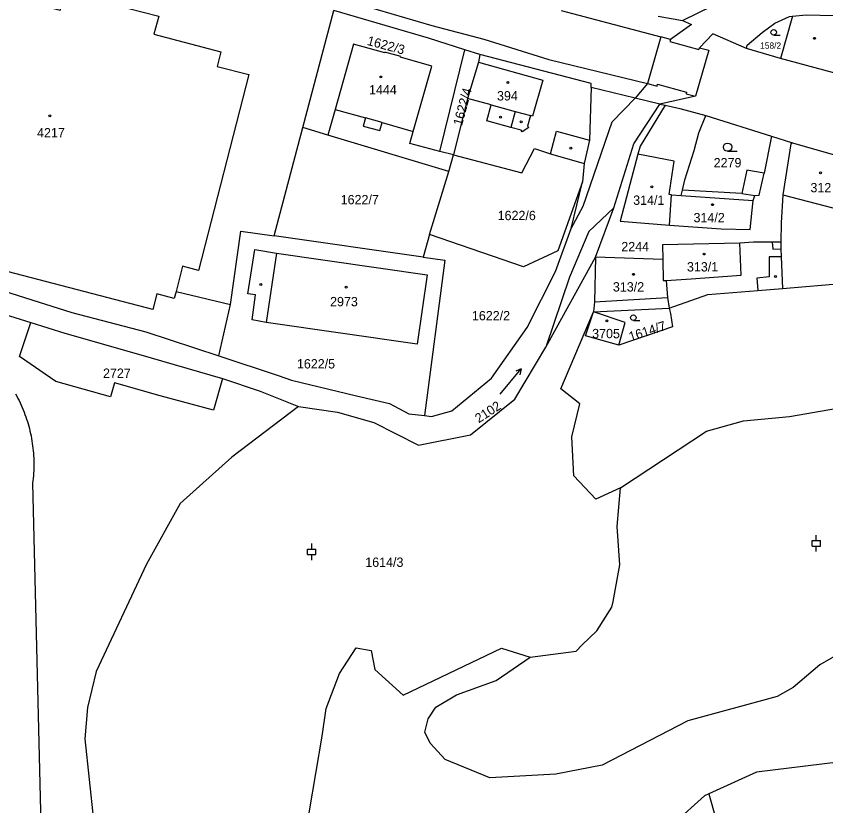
# Model space of a CAD drawing. Extents: x -679220 to -673243, y -1075091 to -1066557.
# Drawn here: x -677068 to -676920.5, y -1071521.5 to -1071377.6 of the extents above; entities that cross this region are included whole.
import ezdxf

# ---------------------------------------------------------------- set-up
doc = ezdxf.new("R2010")
doc.units = 0
for name, color, linetype in [('Hranice parcel', 7, 'Continuous'), ('Parcelní čísla', 7, 'Continuous'), ('Vnitřní kresba', 7, 'Continuous'), ('Značky budov', 7, 'Continuous'), ('Značky kultur', 7, 'Continuous')]:
    doc.layers.add(name, color=color, linetype=linetype)

msp = doc.modelspace()

# ---------------------------------------------------------------- linework, layer by layer
at = {"layer": 'Hranice parcel'}
for p, q in [((-677015.72, -1071397.92), (-677010.08, -1071376.58)), ((-676951.02, -1071377.63), (-676946.6, -1071378.41)), ((-676926.52, -1071377.66), (-676928.69, -1071385.35)), ((-676928.69, -1071385.35), (-676934.93, -1071383.52)), ((-676990.78, -1071402.28), (-676986.21, -1071383.77)), ((-676983.5, -1071384.63), (-676986.21, -1071383.77)), ((-676950.73, -1071393.68), (-676949.74, -1071393.86)), ((-676942.33, -1071395.72), (-676930.37, -1071399.53)), ((-677020.95, -1071417.66), (-677015.72, -1071397.92)), ((-677011.17, -1071399.29), (-677015.72, -1071397.92)), ((-676989.16, -1071405.93), (-677011.17, -1071399.29)), ((-676930.37, -1071399.53), (-676931.67, -1071406.26)), ((-676930.37, -1071399.53), (-676926.55, -1071400.72)), ((-676926.55, -1071400.72), (-676915.2, -1071403.96)), ((-676988.32, -1071402.92), (-676990.78, -1071402.28)), ((-676989.16, -1071405.93), (-676988.32, -1071402.92)), ((-676964.46, -1071404.51), (-676964.81, -1071407.8)), ((-676992.68, -1071417.39), (-676989.16, -1071405.93)), ((-676992.68, -1071417.39), (-676993.84, -1071421.53)), ((-676993.84, -1071421.53), (-677020.95, -1071417.66)), ((-676950.18, -1071421.95), (-676962.43, -1071421.54)), ((-676928.33, -1071427.24), (-676916.15, -1071426.2)), ((-676962.8, -1071431.49), (-676948.99, -1071430.84)), ((-676941.77, -1071519.32), (-676931.84, -1071554.09))]:
    msp.add_line(p, q, dxfattribs=at)
for points in [[(-677039.16, -1071429.06), (-677042.32, -1071428.23), (-677043.05, -1071431.1), (-677072.22, -1071423.47), (-677070.8, -1071417.61), (-677105.85, -1071408.57), (-677098.06, -1071378.57), (-677103.93, -1071377.18), (-677100.22, -1071362.54), (-677091.71, -1071364.79), (-677092.57, -1071368.11), (-677084.19, -1071370.27), (-677083.35, -1071366.91), (-677068.55, -1071370.75), (-677069.39, -1071374.09), (-677059.98, -1071376.54), (-677059.12, -1071373.19), (-677042, -1071377.64), (-677042.91, -1071380.94), (-677030.71, -1071384.13), (-677031.38, -1071386.79), (-677025.58, -1071388.29), (-677034.76, -1071423.95), (-677037.65, -1071423.17)], [(-676946.6, -1071378.41), (-676938.25, -1071374.31), (-676936.51, -1071373.51), (-676931.26, -1071373.06), (-676927.41, -1071372.78), (-676921.77, -1071372.81)], [(-676986.21, -1071383.77), (-676992.84, -1071381.65), (-677010.08, -1071376.58)], [(-676934.93, -1071383.52), (-676934.77, -1071382.94), (-676932.05, -1071380.61), (-676929.74, -1071378.91), (-676927.07, -1071377.69), (-676926.52, -1071377.66)], [(-676926.52, -1071377.66), (-676924.04, -1071377.38), (-676916.45, -1071377.59), (-676902.06, -1071378.22), (-676897.79, -1071378.38), (-676890.67, -1071378.71), (-676887.35, -1071378.83), (-676885.82, -1071378.98), (-676881.52, -1071379.23)], [(-676946.6, -1071378.41), (-676944.95, -1071379.13), (-676948.78, -1071381.89), (-676950.52, -1071381.4), (-676952.95, -1071389.92), (-676955.19, -1071392.59), (-676963.22, -1071390.61)], [(-676934.93, -1071383.52), (-676941.07, -1071380.83), (-676943.47, -1071383.39), (-676941.8, -1071383.83), (-676944.18, -1071392.24), (-676950.73, -1071393.68)], [(-676990.78, -1071402.28), (-676996.24, -1071400.86), (-676995.65, -1071398.67), (-676992.24, -1071386.73), (-676997.95, -1071385.13), (-676997.92, -1071385), (-677000.79, -1071384.19), (-677000.83, -1071384.33), (-677006.54, -1071382.73), (-677009.87, -1071394.64), (-677011.17, -1071399.29)], [(-676983.5, -1071384.63), (-676983.76, -1071386.04), (-676985.76, -1071392.65), (-676988.32, -1071402.92)], [(-676963.22, -1071390.61), (-676963.2, -1071389.88), (-676983.5, -1071384.63)], [(-676886.15, -1071397.33), (-676905.82, -1071391.71), (-676919.25, -1071387.91), (-676928.69, -1071385.35)], [(-676963.22, -1071390.61), (-676963.5, -1071400.22), (-676964.46, -1071404.51)], [(-676962.43, -1071421.54), (-676959.1, -1071412.55), (-676955.43, -1071400.89), (-676950.73, -1071393.68)], [(-676949.74, -1071393.86), (-676954.27, -1071401.35), (-676954.7, -1071402.81), (-676957.91, -1071414.96), (-676948.92, -1071415.71)], [(-676949.74, -1071393.86), (-676947.08, -1071394.44), (-676942.33, -1071395.72)], [(-676946.59, -1071409.34), (-676946.16, -1071407.48), (-676944.46, -1071402.09), (-676943.57, -1071398.89), (-676942.33, -1071395.72)], [(-676926.55, -1071400.72), (-676926.85, -1071400.89), (-676928.28, -1071410.2), (-676928.6, -1071415.29), (-676928.68, -1071418.83)], [(-676988.32, -1071402.92), (-676975.84, -1071406.17), (-676973.51, -1071401.74), (-676970.65, -1071402.74), (-676964.46, -1071404.51)], [(-676931.67, -1071406.26), (-676934.85, -1071405.68), (-676935.74, -1071409.96), (-676946.59, -1071409.34)], [(-676948.92, -1071415.71), (-676939.52, -1071416.37), (-676934.24, -1071416.48), (-676933.68, -1071411.23), (-676933.41, -1071410.28), (-676932.58, -1071410.26), (-676931.67, -1071406.26)], [(-676993.6, -1071450.39), (-676992.32, -1071450.54), (-676988.58, -1071449.53), (-676981.36, -1071443.57), (-676974.88, -1071434.36), (-676969.71, -1071424.16), (-676966.86, -1071416.31), (-676964.81, -1071407.8)], [(-676964.81, -1071407.8), (-676969.31, -1071420.37), (-676975.52, -1071423.28), (-676992.68, -1071417.39)], [(-676948.92, -1071415.71), (-676948.57, -1071410.18), (-676946.82, -1071410.31), (-676946.59, -1071409.34)], [(-677105.57, -1071416.7), (-677091.44, -1071420.95), (-677074.97, -1071426.24), (-677057.86, -1071431.6), (-677044.34, -1071435.16), (-677031.06, -1071439.52)], [(-677031.06, -1071439.52), (-677028.93, -1071430.14), (-677027.06, -1071416.79), (-677020.95, -1071417.66)], [(-676928.68, -1071418.83), (-676930.23, -1071418.83), (-676933.61, -1071418.83), (-676936.15, -1071419.02), (-676950.19, -1071419.31), (-676950.18, -1071421.95)], [(-676928.68, -1071418.83), (-676928.63, -1071420.02), (-676928.57, -1071421.48), (-676928.33, -1071427.24)], [(-677025.75, -1071428.22), (-677024.49, -1071420.17), (-677020.57, -1071420.81), (-676993.09, -1071424.78), (-676994.92, -1071437.4), (-677022.4, -1071433.42), (-677024.96, -1071432.95), (-677024.39, -1071428.42), (-677025.75, -1071428.22)], [(-677102.47, -1071421.72), (-677092.73, -1071424.89), (-677076.22, -1071430.06), (-677065.33, -1071433.43)], [(-677016.55, -1071448.77), (-677009.43, -1071449.79), (-677002.79, -1071451.67), (-676994.7, -1071455.81), (-676985.19, -1071453.91), (-676977.12, -1071447.38), (-676971.46, -1071437.91), (-676962.43, -1071421.54)], [(-676993.84, -1071421.53), (-676989.88, -1071422.1), (-676993.6, -1071450.39)], [(-676962.43, -1071421.54), (-676962.62, -1071429.68), (-676962.8, -1071431.49)], [(-676950.18, -1071421.95), (-676950.09, -1071425.81), (-676949.54, -1071425.78), (-676949.32, -1071428.87), (-676948.99, -1071430.84)], [(-677037.65, -1071423.17), (-677038.83, -1071427.77), (-677039.16, -1071429.06)], [(-676948.99, -1071430.84), (-676941.98, -1071428.32), (-676932.84, -1071427.6), (-676928.33, -1071427.24)], [(-676948.99, -1071430.84), (-676948.76, -1071431.83), (-676948.4, -1071434.26), (-676958.19, -1071437.6)], [(-676957.85, -1071463.57), (-676962.35, -1071465.6), (-676966.37, -1071461.36), (-676966.75, -1071454.27), (-676965.29, -1071448.26), (-676968.76, -1071445.5), (-676962.8, -1071431.49)], [(-676958.19, -1071437.6), (-676964.27, -1071435.89), (-676962.8, -1071431.49)], [(-676958.19, -1071437.6), (-676957.02, -1071433.43), (-676962.8, -1071431.49)], [(-677030.41, -1071443.66), (-677032.02, -1071449.43), (-677041.73, -1071446.82), (-677050.06, -1071444.41), (-677050.77, -1071446.97), (-677060.77, -1071444.19), (-677067.35, -1071439.64), (-677065.33, -1071433.43)], [(-677065.33, -1071433.43), (-677059.09, -1071435.36), (-677045.66, -1071439.2), (-677030.41, -1071443.66)], [(-677031.06, -1071439.52), (-677020.25, -1071443.07), (-677017.79, -1071443.97), (-677005.97, -1071446.8), (-676999.97, -1071448.22), (-676996.43, -1071450.06), (-676993.6, -1071450.39)], [(-677030.41, -1071443.66), (-677023.51, -1071445.94), (-677016.55, -1071448.77)], [(-676957.85, -1071463.57), (-676942.22, -1071453.22), (-676935.48, -1071451.38), (-676927.1, -1071450.58), (-676915.56, -1071448.55), (-676905.18, -1071446.9), (-676895.66, -1071447), (-676891.77, -1071447.7), (-676885.75, -1071448.33), (-676876.83, -1071449.08), (-676869.56, -1071449.42), (-676858.82, -1071449.13), (-676841, -1071448.71)], [(-677016.55, -1071448.77), (-677028.68, -1071457.97), (-677038.08, -1071466.41), (-677044.21, -1071477.45), (-677053.38, -1071497), (-677054.97, -1071503.6), (-677055.46, -1071509.26), (-677053.86, -1071524.12), (-677051.99, -1071531.58), (-677045.27, -1071542.43), (-677038.18, -1071550), (-677029.36, -1071557.24), (-677021.22, -1071560.82), (-677015.3, -1071561.94), (-677010.64, -1071561.65)], [(-676974.34, -1071494.41), (-676965.96, -1071493.34), (-676964.87, -1071492.18), (-676962.19, -1071489.64), (-676959.44, -1071485.31), (-676959.19, -1071484.29), (-676957.96, -1071477.59), (-676958.48, -1071470.61), (-676957.85, -1071463.57)], [(-676842.01, -1071491.03), (-676845.64, -1071490.85), (-676865.79, -1071491.03), (-676869.03, -1071491.11), (-676888.24, -1071491.34), (-676898.16, -1071492.99), (-676910.53, -1071491.92), (-676915.98, -1071492.56), (-676921.53, -1071495.81), (-676926.39, -1071499.92), (-676929.35, -1071501.56), (-676945.58, -1071505.99), (-676961.23, -1071514.08), (-676969.66, -1071515.7), (-676981.66, -1071516.36), (-676989.83, -1071513.04), (-676992.52, -1071510.05), (-676993.5, -1071508.1), (-676992.89, -1071505.67), (-676991.53, -1071503.51), (-676987.74, -1071501.24), (-676980.5, -1071498.63), (-676974.34, -1071494.41)], [(-676941.77, -1071519.32), (-676942.54, -1071519.67), (-676948.09, -1071524.64), (-676950.96, -1071528.95), (-676957.65, -1071535.69), (-676971.44, -1071539.6), (-676981.52, -1071542.41), (-676983.94, -1071538.84), (-676994.6, -1071538.32), (-677003.11, -1071536.17), (-677011.28, -1071533.9), (-677015.48, -1071529.46), (-677014.56, -1071522.41), (-677012.22, -1071508.77), (-677011.51, -1071503.76), (-677009.08, -1071497.4), (-677006.05, -1071492.72), (-677003.27, -1071493.2), (-677002.62, -1071496.65), (-676997.47, -1071501.31), (-676979.55, -1071492.76), (-676974.34, -1071494.41)], [(-676812.2, -1071493.43), (-676813.76, -1071493.82), (-676813.57, -1071496.03), (-676836.38, -1071500.01), (-676855.98, -1071502.22), (-676871.03, -1071503.58), (-676888.75, -1071507.78), (-676905.07, -1071511.48), (-676917.72, -1071513.49), (-676933.11, -1071515.38), (-676941.77, -1071519.32)]]:
    msp.add_lwpolyline(points, dxfattribs=at)
at = {"layer": 'Vnitřní kresba'}
for p, q in [((-677012.85, -1071373.28), (-676992.23, -1071379.37)), ((-676968.68, -1071376.58), (-676950.52, -1071381.4)), ((-676992.23, -1071379.37), (-676982.75, -1071381.83)), ((-676982.75, -1071381.83), (-676970.91, -1071385.54)), ((-676948.78, -1071381.89), (-676948.88, -1071382.23)), ((-676948.88, -1071382.23), (-676943.57, -1071383.73)), ((-676943.57, -1071383.73), (-676943.47, -1071383.39)), ((-676983.76, -1071386.04), (-676972, -1071389.31)), ((-676970.91, -1071385.54), (-676952.95, -1071389.92)), ((-676972, -1071389.31), (-676973.89, -1071395.87)), ((-676952.95, -1071389.92), (-676951.21, -1071390.38)), ((-676951.21, -1071390.38), (-676951.12, -1071390.05)), ((-676951.12, -1071390.05), (-676945.84, -1071391.46)), ((-676945.84, -1071391.46), (-676945.92, -1071391.78)), ((-676945.92, -1071391.78), (-676944.18, -1071392.24)), ((-676981.45, -1071393.82), (-676985.76, -1071392.65)), ((-676982.24, -1071396.71), (-676981.45, -1071393.82)), ((-676981.45, -1071393.82), (-676977.06, -1071395.01)), ((-676959.38, -1071396.87), (-676955.19, -1071392.59)), ((-676950.73, -1071393.68), (-676955.19, -1071392.59)), ((-677009.87, -1071394.64), (-677004.32, -1071396.17)), ((-676977.06, -1071395.01), (-676977.85, -1071397.91)), ((-676977.06, -1071395.01), (-676974.28, -1071395.76)), ((-677004.32, -1071396.17), (-677004.74, -1071397.68)), ((-677001.29, -1071397.02), (-677004.32, -1071396.17)), ((-676977.85, -1071397.91), (-676982.24, -1071396.71)), ((-676974.28, -1071395.76), (-676974.79, -1071397.65)), ((-676973.89, -1071395.87), (-676974.28, -1071395.76)), ((-676964.68, -1071412.24), (-676959.38, -1071396.87)), ((-677004.74, -1071397.68), (-677001.69, -1071398.48)), ((-677001.69, -1071398.48), (-677001.29, -1071397.02)), ((-677001.29, -1071397.02), (-676995.65, -1071398.67)), ((-676975.97, -1071398.42), (-676977.85, -1071397.91)), ((-676975.79, -1071398.69), (-676975.97, -1071398.42)), ((-676974.59, -1071397.95), (-676975.79, -1071398.69)), ((-676974.79, -1071397.65), (-676974.59, -1071397.95)), ((-676970.65, -1071402.74), (-676969.54, -1071398.6)), ((-676969.54, -1071398.6), (-676963.5, -1071400.22)), ((-676948.09, -1071404.08), (-676954.7, -1071402.81)), ((-676949.03, -1071410.12), (-676948.09, -1071404.08)), ((-676948.57, -1071410.18), (-676949.03, -1071410.12)), ((-676935.74, -1071409.96), (-676933.41, -1071410.28)), ((-676928.28, -1071410.2), (-676919.2, -1071412.56)), ((-676946.82, -1071410.31), (-676933.68, -1071411.23)), ((-676966.86, -1071416.31), (-676964.68, -1071412.24)), ((-676959.1, -1071412.55), (-676963.61, -1071416.89)), ((-676963.61, -1071416.89), (-676967.15, -1071425.18)), ((-676935.91, -1071424.85), (-676936.15, -1071419.02)), ((-676930.23, -1071418.83), (-676930.13, -1071420.08)), ((-676930.13, -1071420.08), (-676928.63, -1071420.02)), ((-677020.57, -1071420.81), (-677022.4, -1071433.42)), ((-676928.57, -1071421.48), (-676930.81, -1071421.47)), ((-676930.81, -1071421.47), (-676930.77, -1071425.13)), ((-676945.01, -1071425.46), (-676935.91, -1071424.85)), ((-676967.15, -1071425.18), (-676971.46, -1071437.91)), ((-676949.54, -1071425.78), (-676945.01, -1071425.46)), ((-676930.77, -1071425.13), (-676933.01, -1071425.37)), ((-676933.01, -1071425.37), (-676932.84, -1071427.6)), ((-677038.83, -1071427.77), (-677028.93, -1071430.14)), ((-676962.62, -1071429.68), (-676949.32, -1071428.87)), ((-677064.97, -1071462.71), (-677062.4, -1071570.47))]:
    msp.add_line(p, q, dxfattribs=at)
msp.add_lwpolyline([(-677068.08, -1071446.46), (-677067.87, -1071446.86), (-677067.66, -1071447.26), (-677067.45, -1071447.67), (-677067.26, -1071448.08), (-677067.07, -1071448.49), (-677066.88, -1071448.91), (-677066.71, -1071449.33), (-677066.54, -1071449.75), (-677066.38, -1071450.18), (-677066.23, -1071450.6), (-677066.08, -1071451.04), (-677065.94, -1071451.47), (-677065.81, -1071451.9), (-677065.69, -1071452.34), (-677065.57, -1071452.78), (-677065.46, -1071453.22), (-677065.36, -1071453.67), (-677065.27, -1071454.11), (-677065.18, -1071454.56), (-677065.1, -1071455.01), (-677065.03, -1071455.46), (-677064.97, -1071455.91), (-677064.92, -1071456.36), (-677064.87, -1071456.81), (-677064.83, -1071457.26), (-677064.8, -1071457.72), (-677064.78, -1071458.17), (-677064.76, -1071458.63), (-677064.75, -1071459.08), (-677064.75, -1071459.54), (-677064.76, -1071459.99), (-677064.78, -1071460.45), (-677064.8, -1071460.9), (-677064.83, -1071461.35), (-677064.87, -1071461.81), (-677064.92, -1071462.26), (-677064.97, -1071462.71)], dxfattribs=at)
at = {"layer": 'Značky budov'}
for centre in [(-676922.53, -1071381.68), (-677001.53, -1071388.72), (-676978.37, -1071389.74), (-677061.86, -1071395.8), (-676979.75, -1071396.05), (-676975.95, -1071396.89), (-676966.92, -1071401.69), (-676921.43, -1071406.16), (-676952.16, -1071408.73), (-676941.09, -1071411.98), (-676942.64, -1071420.97), (-676955.48, -1071424.67), (-676929.61, -1071425.05), (-677023.41, -1071426.52), (-677007.87, -1071427.02), (-676960.33, -1071433.13)]:
    msp.add_circle(centre, 0.175, dxfattribs=at)
at = {"layer": 'Značky kultur'}
for p, q in [((-676929.95, -1071381.08), (-676928.77, -1071381.08)), ((-676938.36, -1071402.26), (-676936.61, -1071402.26)), ((-676955.52, -1071433.06), (-676954.34, -1071433.06)), ((-676979.8, -1071446.49), (-676975.94, -1071441.89)), ((-676975.94, -1071441.89), (-676976.96, -1071442.32)), ((-676975.94, -1071441.89), (-676976.19, -1071442.97)), ((-676922.19, -1071473.16), (-676922.19, -1071472.16)), ((-676922.94, -1071473.16), (-676921.44, -1071473.16)), ((-676922.94, -1071474.16), (-676922.94, -1071473.16)), ((-676921.44, -1071474.16), (-676921.44, -1071473.16)), ((-677014.88, -1071474.73), (-677013.38, -1071474.73)), ((-677014.88, -1071475.73), (-677014.88, -1071474.73)), ((-677014.13, -1071474.73), (-677014.13, -1071473.73)), ((-677013.38, -1071475.73), (-677013.38, -1071474.73)), ((-676922.94, -1071474.16), (-676921.44, -1071474.16)), ((-676922.19, -1071475.16), (-676922.19, -1071474.16)), ((-677014.88, -1071475.73), (-677013.38, -1071475.73)), ((-677014.13, -1071476.73), (-677014.13, -1071475.73))]:
    msp.add_line(p, q, dxfattribs=at)
for centre, radius in [((-676929.95, -1071380.58), 0.502), ((-676938.36, -1071401.51), 0.75), ((-676955.52, -1071432.56), 0.502)]:
    msp.add_circle(centre, radius, dxfattribs=at)

# ---------------------------------------------------------------- texts
at = {"layer": 'Parcelní čísla'}
for s, rotation, p in [('1622/3', 345, (-677004.16, -1071382.85)), ('1622/4', 75, (-676986.75, -1071397.71)), ('1614/7', 18, (-676956.04, -1071436.9)), ('2102', 33, (-676983.69, -1071451.82))]:
    msp.add_text(s, height=1.7, rotation=rotation, dxfattribs=at).set_placement(p)
for s, height, p in [('158/2', 1.14, (-676932.42, -1071383.57)), ('1444', 1.7, (-677003.69, -1071391.91)), ('394', 1.7, (-676980.37, -1071393)), ('4217', 1.7, (-677064.17, -1071399.73)), ('2279', 1.7, (-676940.89, -1071405.18)), ('312', 1.7, (-676923.26, -1071409.73)), ('1622/7', 1.7, (-677008.85, -1071411.91)), ('314/1', 1.7, (-676955.56, -1071412.01)), ('1622/6', 1.7, (-676980.25, -1071414.8)), ('314/2', 1.7, (-676944.56, -1071415.19)), ('2244', 1.7, (-676957.72, -1071420.47)), ('313/1', 1.7, (-676945.76, -1071424.15)), ('313/2', 1.7, (-676959.25, -1071427.8)), ('2973', 1.7, (-677010.78, -1071430.49)), ('1622/2', 1.7, (-676984.94, -1071433.05)), ('3705', 1.7, (-676963.03, -1071436.31)), ('1622/5', 1.7, (-677016.82, -1071441.82)), ('2727', 1.7, (-677052.15, -1071443.53)), ('1614/3', 1.7, (-677004.37, -1071477.96))]:
    msp.add_text(s, height=height, dxfattribs=at).set_placement(p)

doc.saveas('drawing.dxf')
